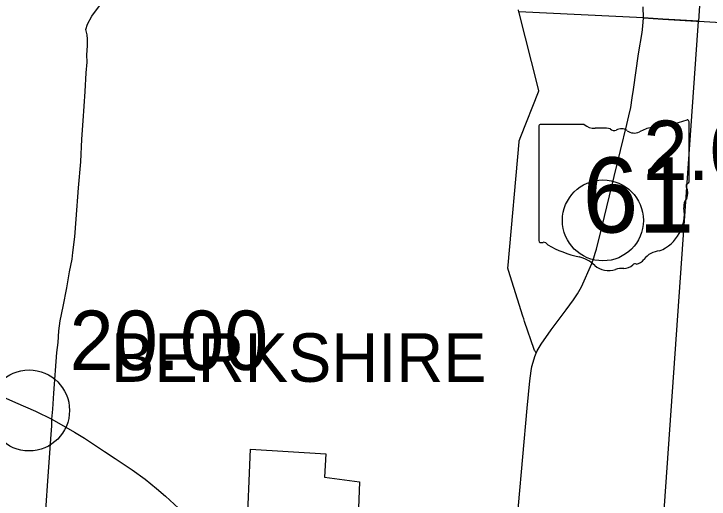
# Model space of a CAD drawing. Extents: x 1659811 to 1934326, y 644115 to 934867.
# Drawn here: x 1859282 to 1872161, y 822239 to 831231 of the extents above; entities that cross this region are included whole.
import ezdxf

# ---------------------------------------------------------------- set-up
doc = ezdxf.new("R2010")
doc.units = 0
for name, color, linetype in [('Default', 7, 'Continuous'), ('GM_X_Corporation', 7, 'Continuous'), ('GM_X_County_Road', 7, 'Continuous'), ('GM_X_State_Route', 7, 'Continuous'), ('GM_X_State_Shield', 7, 'Continuous'), ('GM_X_Township', 7, 'Continuous'), ('GM_X_Township_Road', 7, 'Continuous'), ('GM_X_Township_Text', 7, 'Continuous'), ('GM_X_US_Route', 7, 'Continuous')]:
    doc.layers.add(name, color=color, linetype=linetype)

msp = doc.modelspace()

# ---------------------------------------------------------------- linework, layer by layer
at = {"layer": 'Default'}
for centre in [(1870194, 827404), (1859563, 823882)]:
    msp.add_circle(centre, 750, dxfattribs=at)
at = {"layer": 'GM_X_Corporation'}
msp.add_lwpolyline([(1863596, 821544), (1863668, 823164), (1865058, 823080), (1865034, 822645), (1865687, 822560), (1865651, 821750)], dxfattribs=at)
at = {"layer": 'GM_X_County_Road'}
msp.add_lwpolyline([(1859988, 823723), (1860006, 823907), (1860023, 824199), (1860075, 824953), (1860102, 825144), (1860114, 825358), (1860137, 825544), (1860198, 825807), (1860261, 826156), (1860312, 826449), (1860361, 826688), (1860376, 826807), (1860409, 827097), (1860434, 827429), (1860477, 828006), (1860520, 828490), (1860543, 828910), (1860568, 829249), (1860600, 829791), (1860621, 830141), (1860638, 830337), (1860634, 830473), (1860648, 830637), (1860646, 830765), (1860638, 830840), (1860616, 830940), (1860643, 831038), (1860729, 831186), (1860886, 831404)], dxfattribs=at)
at = {"layer": 'GM_X_State_Route'}
msp.add_lwpolyline([(1868550, 821219), (1868792, 823921), (1868838, 824429), (1868865, 824617), (1868879, 824699), (1868899, 824776), (1868933, 824884), (1868958, 824946), (1868978, 824987), (1869049, 825113), (1869236, 825376), (1869514, 825748), (1869651, 825934), (1869725, 826044), (1869794, 826172), (1869986, 826604), (1870025, 826707), (1870053, 826795), (1870072, 826869), (1870177, 827297), (1870402, 828215), (1870637, 829183), (1870675, 829343), (1870708, 829497), (1870737, 829677), (1870759, 829830), (1870855, 830493), (1870918, 830884), (1870933, 831006), (1870943, 831158), (1870942, 831364)], dxfattribs=at)
at = {"layer": 'GM_X_State_Shield'}
for p, q in [((1871789, 828126), (1871789, 829232)), ((1871789, 828126), (1871789, 829232)), ((1869005, 829143), (1869005, 827030)), ((1869005, 829143), (1869005, 827030)), ((1869848, 829179), (1869032, 829179)), ((1869848, 829179), (1869032, 829179)), ((1871789, 828127), (1871789, 828126)), ((1871789, 828127), (1871789, 828126))]:
    msp.add_line(p, q, dxfattribs=at)
for centre, radius, start, end in [((1870797, 832060), 2953, 275.8445, 288.9065), ((1870797, 832060), 2953, 275.8445, 288.9065), ((1871758, 829236), 31, 351.8621, 97.738), ((1871758, 829236), 31, 351.8621, 97.738), ((1869037, 829147), 32.3, 98.1301, 188.1301), ((1869037, 829147), 32.3, 98.1301, 188.1301), ((1870042, 829425), 313, 231.6195, 271.1119), ((1870042, 829425), 313, 231.6195, 271.1119), ((1870146, 827993), 1123, 80.4867, 94.9883), ((1870146, 827993), 1123, 80.4867, 94.9883), ((1870400, 829158), 90.3, 219.7921, 297.1024), ((1870400, 829158), 90.3, 219.7921, 297.1024), ((1870533, 828914), 188, 54.4667, 119.1411), ((1870533, 828914), 188, 54.4667, 119.1411), ((1871174, 828534), 594, 97.3462, 120.7689), ((1871174, 828534), 594, 97.3462, 120.7689), ((1870775, 829249), 226, 233.8562, 294.8282), ((1870775, 829249), 226, 233.8562, 294.8282), ((1871782, 828045), 48, 107.944, 210.337), ((1871782, 828045), 48, 107.944, 210.337), ((1871756, 828122), 33.2, 289.6038, 7.7341), ((1871756, 828122), 33.2, 289.6038, 7.7341), ((1871477, 827905), 288, 340.033, 23.6496), ((1871477, 827905), 288, 340.033, 23.6496), ((1871900, 827664), 210, 136.8065, 186.9296), ((1871900, 827664), 210, 136.8065, 186.9296), ((1870963, 827523), 739, 292.3089, 8.9858), ((1870963, 827523), 739, 292.3089, 8.9858), ((1869037, 827025), 32.5, 171.9584, 258.3066), ((1869037, 827025), 32.5, 171.9584, 258.3066), ((1869042, 827241), 248, 267.339, 280.6039), ((1869042, 827241), 248, 267.339, 280.6039), ((1869093, 826908), 89.5, 29.7484, 93.2717), ((1869093, 826908), 89.5, 29.7484, 93.2717), ((1870223, 828806), 2132, 240.4129, 257.1985), ((1870223, 828806), 2132, 240.4129, 257.1985), ((1871274, 826436), 404, 94.4031, 142.5768), ((1871274, 826436), 404, 94.4031, 142.5768), ((1869588, 826080), 667, 47.1842, 75.836), ((1869588, 826080), 667, 47.1842, 75.836), ((1870762, 826825), 239, 282.8732, 323.2771), ((1870762, 826825), 239, 282.8732, 323.2771), ((1870309, 826897), 423, 230.7004, 286.2918), ((1870309, 826897), 423, 230.7004, 286.2918), ((1870585, 826739), 226, 268.777, 315.5493), ((1870585, 826739), 226, 268.777, 315.5493), ((1870789, 826534), 63.5, 65.7517, 132.6484), ((1870789, 826534), 63.5, 65.7517, 132.6484), ((1870554, 826167), 348, 85.6951, 111.2099), ((1870554, 826167), 348, 85.6951, 111.2099)]:
    msp.add_arc(centre, radius, start, end, dxfattribs=at)
at = {"layer": 'GM_X_Township'}
for points in [[(1872306, 836385), (1871965, 831096), (1871301, 831135), (1870943, 831158), (1868637, 831266)], [(1891165, 802089), (1883392, 802588), (1877369, 802994), (1870008, 803514), (1870309, 808163), (1870779, 814239), (1870903, 816053), (1870933, 816495), (1870943, 816996), (1871003, 817857), (1871065, 818497), (1871124, 819057), (1871199, 820179), (1871965, 831096), (1873866, 830983), (1874715, 830911), (1874782, 830900), (1876113, 830808), (1881808, 830417), (1885186, 830186), (1888609, 830001)]]:
    msp.add_lwpolyline(points, dxfattribs=at)
at = {"layer": 'GM_X_Township_Road'}
for points in [[(1868958, 824946), (1868944, 824965), (1868936, 824983), (1868928, 824995), (1868921, 825014), (1868744, 825529), (1868727, 825578), (1868711, 825628), (1868446, 826474), (1868431, 826520), (1868437, 826576), (1868642, 828861), (1868643, 828881), (1868674, 828959), (1868998, 829785), (1869005, 829803), (1868985, 829885), (1868641, 831251), (1868637, 831266), (1868631, 831302), (1868631, 831304)], [(1870943, 831158), (1871301, 831135), (1871925, 831098)], [(1871925, 831098), (1871965, 831096), (1873217, 831021)], [(1859818, 821219), (1859833, 821406), (1859916, 822663), (1859971, 823438), (1859983, 823596), (1859988, 823723)]]:
    msp.add_lwpolyline(points, dxfattribs=at)
at = {"layer": 'GM_X_US_Route'}
msp.add_lwpolyline([(1857872, 824661), (1858002, 824603), (1858452, 824407), (1858634, 824327), (1858849, 824233), (1859315, 824029), (1859681, 823869), (1859988, 823723), (1860406, 823477), (1860588, 823365), (1860963, 823124), (1861157, 822990), (1861474, 822783), (1861713, 822608), (1861927, 822435), (1862088, 822291), (1862329, 822071), (1862359, 822043)], dxfattribs=at)

# ---------------------------------------------------------------- texts
at = {"layer": 'Default'}
for s, p in [('2.00', (1870944, 828154)), ('20.00', (1860313, 824632))]:
    msp.add_text(s, height=1100, dxfattribs=at).set_placement(p)
at = {"layer": 'GM_X_State_Shield'}
msp.add_text('61', height=1392.2, dxfattribs=at).set_placement((1869815, 827179))
msp.add_text('61', height=1392.2, dxfattribs=at).set_placement((1869815, 827179))
at = {"layer": 'GM_X_Township_Text'}
msp.add_text('BERKSHIRE', height=900, rotation=0, dxfattribs=at).set_placement((1861082, 824412))

doc.saveas('drawing.dxf')
